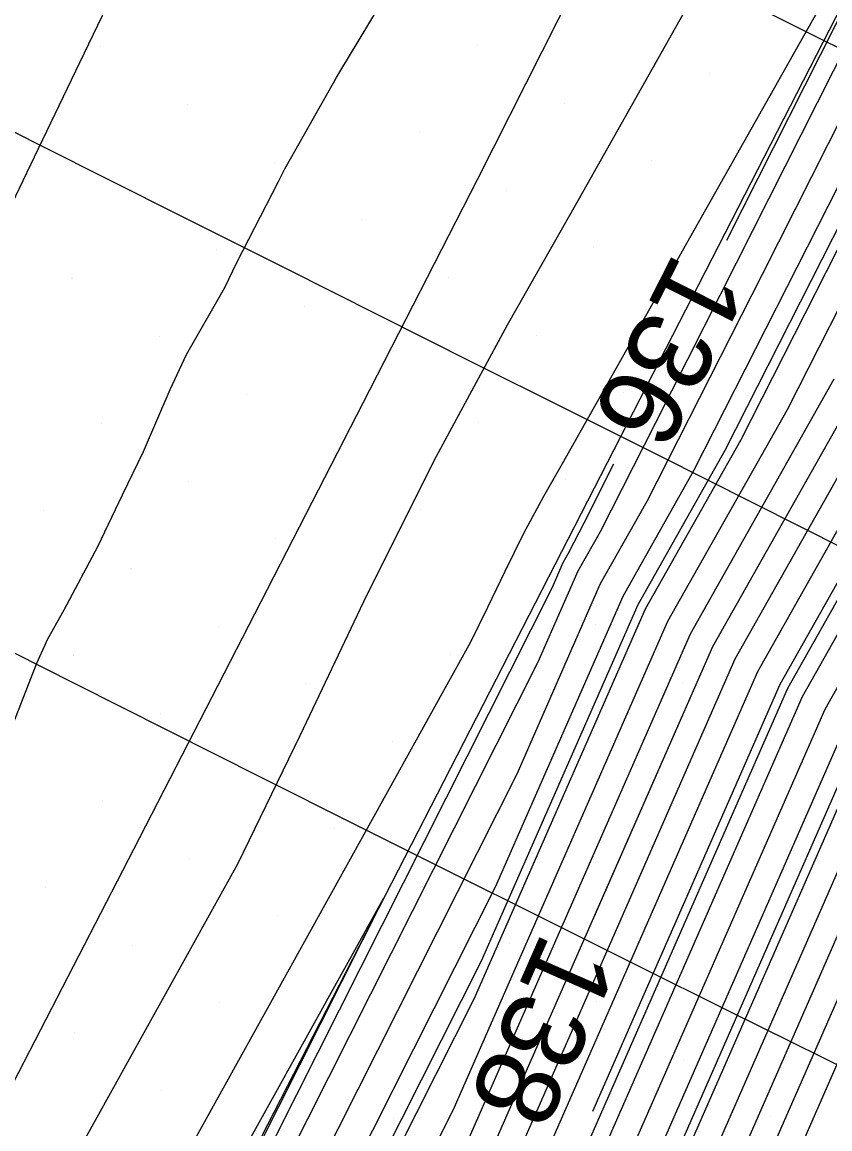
# Model space of a CAD drawing. Extents: x 2354170 to 2357230, y 866100 to 868290.
# Drawn here: x 2355780.93 to 2355800.25, y 867155.89 to 867182.36 of the extents above; entities that cross this region are included whole.
import ezdxf

# ---------------------------------------------------------------- set-up
doc = ezdxf.new("R2010")
doc.units = 0
for name, color, linetype in [('Default', 7, 'Continuous'), ('DTM Contours Major', 7, 'Continuous'), ('DTM Contours Minor', 7, 'Continuous'), ('DTM Contours Minor Text', 7, 'Continuous'), ('Exist DTM Breakline', 7, 'Continuous'), ('Exist DTM Scan Elevation Point', 7, 'Continuous'), ('Exist Roads EOP', 7, 'Continuous'), ('Exist Structure Major Box Culvert or Tunnel Topo', 7, 'Continuous'), ('PH Exist DTM Breakline', 7, 'Continuous'), ('Scratch_Level_0', 7, 'Continuous'), ('Scratch_Level_4', 7, 'Continuous')]:
    doc.layers.add(name, color=color, linetype=linetype)

msp = doc.modelspace()

# ---------------------------------------------------------------- linework, layer by layer
at = {"layer": 'Default'}
for points in [[(2355865.314, 867215.776), (2355861.249, 867215.805), (2355857.356, 867215.08), (2355851.084, 867214.72), (2355848.571, 867213.985), (2355841.162, 867212.639), (2355839.845, 867212.317), (2355838.345, 867211.585), (2355837.181, 867211.028), (2355834.957, 867209.508), (2355825.515, 867203.599), (2355823.073, 867202.294), (2355817.463, 867195.804), (2355811.567, 867190.034), (2355804.818, 867176.738), (2355799.05, 867166.52), (2355794.567, 867156.306)], [(2355851.992, 867208.583), (2355849.981, 867208.477), (2355847.989, 867208.021), (2355839.981, 867206.48), (2355830.148, 867200.293), (2355827.454, 867198.75), (2355822.141, 867193.289), (2355814.822, 867186.127), (2355812.651, 867181.848), (2355802.809, 867164.416), (2355791.814, 867139.365), (2355790.471, 867136.647)], [(2355807.68, 867195.759), (2355796.064, 867172.76), (2355794.748, 867170.167), (2355794.217, 867169.226), (2355793.262, 867167.052), (2355780.744, 867142.221)], [(2355808.09, 867195.071), (2355798.624, 867176.328), (2355795.867, 867170.897), (2355794.754, 867168.925), (2355792.755, 867164.371), (2355781.34, 867141.73)], [(2355780.563, 867152.28), (2355786.089, 867162.233), (2355787.58, 867165.301), (2355789.099, 867168.504), (2355790.781, 867171.873), (2355792.539, 867175.124), (2355794.19, 867178.04), (2355800.981, 867190.082)], [(2355806.885, 867189.686), (2355803.742, 867183.464), (2355798.105, 867172.358), (2355795.828, 867168.324), (2355791.74, 867159.01), (2355782.533, 867140.748), (2355782.216, 867139.426), (2355781.025, 867137.757), (2355777.743, 867125.852), (2355777.141, 867124.36), (2355776.695, 867123.33), (2355773.972, 867114.296), (2355774.008, 867108.754), (2355774.452, 867106.396), (2355774.058, 867100.55), (2355774.719, 867097.019)], [(2355806.302, 867187.032), (2355799.224, 867173.088), (2355796.365, 867168.023), (2355791.232, 867156.33), (2355783.129, 867140.257)], [(2355780.586, 867165.248), (2355781.281, 867167.032), (2355781.545, 867167.611), (2355781.929, 867168.304), (2355782.739, 867169.819), (2355783.328, 867171.057), (2355783.829, 867172.095), (2355784.464, 867173.571), (2355784.857, 867174.413), (2355785.771, 867176.011), (2355786.063, 867176.612), (2355787.058, 867178.553), (2355787.211, 867178.85), (2355787.347, 867179.092), (2355788.442, 867181.034), (2355788.503, 867181.131), (2355789.733, 867183.177)], [(2355804.516, 867180.566), (2355801.462, 867174.548), (2355797.439, 867167.422), (2355790.218, 867150.969), (2355784.322, 867139.275), (2355784.119, 867138.428), (2355783.356, 867137.36), (2355780.814, 867128.137), (2355779.084, 867124.139), (2355779.001, 867122.378), (2355777.682, 867112.557), (2355777.058, 867110.488), (2355777.064, 867109.576), (2355777.137, 867109.187), (2355776.549, 867100.466), (2355777.47, 867095.544), (2355779.204, 867091.771), (2355781.414, 867087.712), (2355781.515, 867087.501)], [(2355801.183, 867179.896), (2355796.986, 867171.627), (2355795.291, 867168.625), (2355792.247, 867161.691), (2355781.937, 867141.239)], [(2355807.056, 867178.198), (2355800.124, 867165.919), (2355787.68, 867137.567), (2355787.303, 867136.819), (2355787.291, 867136.765), (2355787.242, 867136.697), (2355787.079, 867136.108), (2355781.818, 867123.947), (2355781.565, 867118.59), (2355780.396, 867109.89), (2355781.15, 867106.986), (2355780.7, 867100.325), (2355781.337, 867096.925), (2355784.072, 867090.976), (2355785.283, 867088.751), (2355786.261, 867086.704), (2355790.726, 867080.158), (2355798.223, 867071.231), (2355803.541, 867066.484)], [(2355805.937, 867177.468), (2355799.587, 867166.22), (2355788.188, 867140.247), (2355786.707, 867137.311), (2355786.656, 867137.098), (2355786.465, 867136.83), (2355785.826, 867134.514), (2355781.272, 867123.986), (2355781.052, 867119.348), (2355779.777, 867109.855), (2355780.36, 867107.61), (2355779.87, 867100.353), (2355780.563, 867096.649), (2355783.098, 867091.135), (2355784.509, 867088.543), (2355785.648, 867086.159), (2355789.731, 867080.174), (2355798.033, 867070.286), (2355802.769, 867066.061)], [(2355803.699, 867176.008), (2355798.513, 867166.821), (2355789.203, 867145.608), (2355785.515, 867138.293), (2355785.387, 867137.763), (2355784.911, 867137.095), (2355783.32, 867131.325), (2355780.178, 867124.062), (2355780.026, 867120.863), (2355778.539, 867109.786), (2355778.779, 867108.858), (2355778.209, 867100.41), (2355779.017, 867096.097), (2355781.151, 867091.453), (2355782.962, 867088.128), (2355784.423, 867085.069), (2355787.741, 867080.205), (2355797.655, 867068.398), (2355801.223, 867065.215)], [(2355802.581, 867175.278), (2355797.976, 867167.122), (2355789.71, 867148.288), (2355784.918, 867138.784), (2355784.753, 867138.096), (2355784.133, 867137.227), (2355782.067, 867129.731), (2355779.631, 867124.101), (2355779.513, 867121.62), (2355777.919, 867109.752), (2355777.989, 867109.482), (2355777.379, 867100.438), (2355778.243, 867095.82), (2355780.178, 867091.612), (2355782.188, 867087.92), (2355783.81, 867084.525), (2355786.746, 867080.221), (2355797.466, 867067.454), (2355800.45, 867064.791)], [(2355806.674, 867175.018), (2355801.198, 867165.318), (2355789.041, 867137.618), (2355788.373, 867136.268), (2355787.481, 867134.432), (2355782.912, 867123.87), (2355782.59, 867117.075), (2355781.635, 867109.959), (2355782.73, 867105.738), (2355782.361, 867100.269), (2355782.883, 867097.477), (2355786.018, 867090.659), (2355786.831, 867089.166), (2355787.487, 867087.794), (2355790.961, 867082.701)], [(2355800.343, 867173.818), (2355796.902, 867167.723), (2355790.725, 867153.649), (2355783.726, 867139.766), (2355783.484, 867138.761), (2355782.579, 867137.492), (2355779.56, 867126.543), (2355778.537, 867124.178), (2355778.488, 867123.136), (2355777.707, 867117.325), (2355776.03, 867111.757), (2355776.046, 867109.302), (2355776.242, 867108.257), (2355775.718, 867100.494), (2355776.696, 867095.268), (2355778.231, 867091.93), (2355780.64, 867087.505), (2355782.585, 867083.435), (2355784.756, 867080.253), (2355797.088, 867065.566), (2355798.904, 867063.945), (2355805.254, 867055.912)], [(2355800.661, 867165.619), (2355788.116, 867137.035), (2355787.851, 867136.499), (2355787.497, 867135.77), (2355782.365, 867123.909), (2355782.077, 867117.832), (2355781.015, 867109.925), (2355781.94, 867106.362), (2355781.531, 867100.297), (2355782.11, 867097.201), (2355785.045, 867090.818), (2355786.057, 867088.959), (2355786.874, 867087.249), (2355791.721, 867080.142), (2355798.412, 867072.175), (2355804.314, 867066.908)], [(2355801.735, 867165.017), (2355789.965, 867138.2), (2355788.896, 867136.036), (2355787.466, 867133.094), (2355783.459, 867123.832), (2355783.103, 867116.317), (2355782.254, 867109.994), (2355783.52, 867105.114), (2355783.191, 867100.241), (2355783.657, 867097.754), (2355786.992, 867090.5), (2355787.605, 867089.374), (2355788.099, 867088.339), (2355793.712, 867080.111), (2355798.79, 867074.063), (2355805.86, 867067.754)], [(2355802.272, 867164.717), (2355790.89, 867138.782), (2355789.418, 867135.805), (2355787.451, 867131.756), (2355784.006, 867123.793), (2355783.616, 867115.559), (2355782.873, 867110.029), (2355784.31, 867104.49), (2355784.021, 867100.213), (2355784.43, 867098.03), (2355787.965, 867090.341), (2355788.379, 867089.582), (2355788.712, 867088.884), (2355794.707, 867080.095), (2355798.979, 867075.007), (2355806.633, 867068.178)], [(2355803.347, 867164.116), (2355792.739, 867139.947), (2355790.463, 867135.342), (2355787.42, 867129.08), (2355785.1, 867123.716), (2355784.641, 867114.044), (2355784.111, 867110.098), (2355785.89, 867103.242), (2355785.682, 867100.157), (2355785.977, 867098.582), (2355789.912, 867090.023), (2355789.926, 867089.997), (2355789.937, 867089.973), (2355796.697, 867080.064), (2355799.357, 867076.896), (2355808.178, 867069.024)], [(2355777.073, 867138.691), (2355779.247, 867142.641), (2355779.567, 867143.182), (2355779.824, 867143.775), (2355780.118, 867144.377), (2355789.568, 867161.398), (2355783.04, 867148.448)]]:
    msp.add_lwpolyline(points, dxfattribs=at)
at = {"layer": 'DTM Contours Major'}
msp.add_lwpolyline([(2355812.271, 867186.014), (2355808.921, 867179.415), (2355801.019, 867165.418), (2355788.732, 867137.424), (2355788.199, 867136.345), (2355787.487, 867134.878), (2355782.73, 867123.883), (2355782.419, 867117.327), (2355781.428, 867109.948), (2355782.467, 867105.946), (2355782.084, 867100.279), (2355782.626, 867097.385), (2355784.452, 867093.412)], dxfattribs=at)
at = {"layer": 'DTM Contours Minor'}
for points in [[(2355851.727, 867217.463), (2355847.749, 867216.3), (2355842.368, 867215.322), (2355839.705, 867214.671), (2355836.673, 867213.191), (2355834.32, 867212.065), (2355829.823, 867208.993), (2355824.712, 867205.793), (2355820.598, 867203.595), (2355811.149, 867192.665), (2355810.172, 867191.708), (2355801.462, 867174.548), (2355797.439, 867167.422), (2355794.598, 867160.95)], [(2355776.191, 867139.194), (2355777.931, 867142.357), (2355778.789, 867143.807), (2355779.479, 867145.398), (2355780.266, 867147.011), (2355791.662, 867167.537), (2355792.065, 867168.366), (2355792.476, 867169.231), (2355792.93, 867170.142), (2355793.405, 867171.02), (2355793.851, 867171.808), (2355805.599, 867192.638), (2355797.773, 867177.142)], [(2355802.889, 867182.275), (2355797.732, 867172.114), (2355795.649, 867168.424), (2355791.909, 867159.904), (2355782.334, 867140.912)], [(2355805.191, 867176.981), (2355799.229, 867166.42), (2355788.526, 867142.034), (2355786.31, 867137.638), (2355786.233, 867137.32), (2355785.947, 867136.918), (2355784.991, 867133.451), (2355780.907, 867124.011), (2355780.71, 867119.853), (2355779.364, 867109.832), (2355779.833, 867108.026), (2355779.316, 867100.372), (2355780.048, 867096.465), (2355782.449, 867091.241), (2355783.994, 867088.405), (2355785.24, 867085.796), (2355789.068, 867080.184), (2355797.907, 867069.657), (2355802.253, 867065.779)], [(2355795.068, 867171.786), (2355794.358, 867170.381), (2355794.002, 867169.681), (2355793.859, 867169.426), (2355793.601, 867168.839), (2355780.346, 867142.549), (2355780.291, 867142.319), (2355778.398, 867138.554), (2355778.176, 867138.243), (2355777.728, 867136.618), (2355773.124, 867125.2), (2355771.91, 867122.398), (2355771.183, 867124.907), (2355771.73, 867126.238), (2355772.177, 867127.31), (2355775.707, 867137.673), (2355776.191, 867139.194)], [(2355802.809, 867164.416), (2355791.814, 867139.365), (2355789.941, 867135.573), (2355787.435, 867130.418), (2355784.553, 867123.755), (2355784.128, 867114.802), (2355783.492, 867110.063), (2355785.1, 867103.866), (2355784.852, 867100.185), (2355785.204, 867098.306), (2355785.23, 867098.248)]]:
    msp.add_lwpolyline(points, dxfattribs=at)
at = {"layer": 'Exist DTM Breakline'}
msp.add_lwpolyline([(2355789.88, 867197.159), (2355788.799, 867194.905), (2355787.716, 867192.652), (2355786.632, 867190.399), (2355785.548, 867188.146), (2355784.465, 867185.893), (2355783.382, 867183.64), (2355782.299, 867181.387), (2355781.217, 867179.133), (2355780.134, 867176.88), (2355779.052, 867174.626), (2355777.97, 867172.372), (2355776.887, 867170.119), (2355775.805, 867167.865), (2355774.722, 867165.612), (2355773.638, 867163.359), (2355772.554, 867161.106), (2355771.471, 867158.853), (2355770.388, 867156.6), (2355769.306, 867154.346)], dxfattribs=at)
at = {"layer": 'Exist DTM Scan Elevation Point'}
for p, q in [((2355782.794, 867181.773), (2355782.794, 867181.773)), ((2355791.808, 867181.804), (2355791.808, 867181.804)), ((2355788.343, 867181.099), (2355788.343, 867181.099)), ((2355784.879, 867180.393), (2355784.879, 867180.393)), ((2355781.414, 867179.688), (2355781.414, 867179.688)), ((2355790.428, 867179.72), (2355790.428, 867179.72)), ((2355786.964, 867179.014), (2355786.964, 867179.014)), ((2355783.499, 867178.308), (2355783.499, 867178.308)), ((2355789.049, 867177.635), (2355789.049, 867177.635)), ((2355785.584, 867176.929), (2355785.584, 867176.929)), ((2355782.12, 867176.223), (2355782.12, 867176.223)), ((2355787.669, 867175.55), (2355787.669, 867175.55)), ((2355784.205, 867174.844), (2355784.205, 867174.844)), ((2355786.29, 867173.465), (2355786.29, 867173.465)), ((2355782.826, 867172.759), (2355782.826, 867172.759)), ((2355784.911, 867171.38), (2355784.911, 867171.38)), ((2355781.446, 867170.674), (2355781.446, 867170.674)), ((2355786.996, 867170), (2355786.996, 867170)), ((2355783.531, 867169.295), (2355783.531, 867169.295)), ((2355785.616, 867167.915), (2355785.616, 867167.915)), ((2355782.152, 867167.21), (2355782.152, 867167.21)), ((2355784.237, 867165.83), (2355784.237, 867165.83)), ((2355782.857, 867163.745), (2355782.857, 867163.745)), ((2355781.478, 867161.66), (2355781.478, 867161.66))]:
    msp.add_line(p, q, dxfattribs=at)
at = {"layer": 'Exist Roads EOP'}
msp.add_lwpolyline([(2355802.61, 867200.019), (2355799.852, 867194.69), (2355797.172, 867189.323), (2355794.511, 867183.945), (2355791.808, 867178.588), (2355789.078, 867173.245), (2355786.336, 867167.908), (2355783.589, 867162.574), (2355780.842, 867157.24), (2355778.097, 867151.905)], dxfattribs=at)
at = {"layer": 'Exist Structure Major Box Culvert or Tunnel Topo'}
msp.add_lwpolyline([(2355727.786, 867217.987), (2355733.156, 867215.311), (2355738.527, 867212.636), (2355743.898, 867209.962), (2355749.269, 867207.288), (2355754.639, 867204.612), (2355760.009, 867201.936), (2355765.379, 867199.259), (2355770.748, 867196.58), (2355776.116, 867193.899), (2355781.483, 867191.218), (2355786.851, 867188.538), (2355792.22, 867185.859), (2355797.588, 867183.179), (2355802.957, 867180.502), (2355808.328, 867177.827), (2355813.699, 867175.153), (2355819.062, 867172.464), (2355824.401, 867169.727), (2355829.729, 867166.969), (2355834.221, 867164.641)], dxfattribs=at)
at = {"layer": 'PH Exist DTM Breakline'}
msp.add_lwpolyline([(2355831.416, 867218.241), (2355826.866, 867214.766), (2355819.66, 867209.703), (2355814.58, 867206.759), (2355807.423, 867196.191), (2355777.725, 867138.32), (2355772.697, 867125.289), (2355770.777, 867118.239), (2355768.861, 867107.369), (2355768.994, 867100.721), (2355770.764, 867093.15), (2355775.146, 867086.03), (2355779.107, 867080.342), (2355796.5, 867062.628), (2355807.459, 867054.221), (2355818.108, 867047.383)], dxfattribs=at)
at = {"layer": 'Scratch_Level_0'}
for p, q in [((2355782.793, 867181.773), (2355782.793, 867181.773)), ((2355791.807, 867181.805), (2355791.807, 867181.805)), ((2355788.342, 867181.099), (2355788.342, 867181.099)), ((2355797.356, 867181.131), (2355797.356, 867181.131)), ((2355784.878, 867180.394), (2355784.878, 867180.394)), ((2355793.892, 867180.426), (2355793.892, 867180.426)), ((2355781.414, 867179.688), (2355781.414, 867179.688)), ((2355790.427, 867179.72), (2355790.427, 867179.72)), ((2355799.441, 867179.752), (2355799.441, 867179.752)), ((2355795.977, 867179.046), (2355795.977, 867179.046)), ((2355786.963, 867179.014), (2355786.963, 867179.014)), ((2355783.499, 867178.309), (2355783.499, 867178.309)), ((2355792.512, 867178.341), (2355792.512, 867178.341)), ((2355789.048, 867177.635), (2355789.048, 867177.635)), ((2355798.062, 867177.667), (2355798.062, 867177.667)), ((2355785.584, 867176.929), (2355785.584, 867176.929)), ((2355794.597, 867176.961), (2355794.597, 867176.961)), ((2355782.119, 867176.224), (2355782.119, 867176.224)), ((2355791.133, 867176.256), (2355791.133, 867176.256)), ((2355800.147, 867176.287), (2355800.147, 867176.287)), ((2355796.682, 867175.582), (2355796.682, 867175.582)), ((2355787.669, 867175.55), (2355787.669, 867175.55)), ((2355784.204, 867174.845), (2355784.204, 867174.845)), ((2355793.218, 867174.876), (2355793.218, 867174.876)), ((2355789.754, 867174.171), (2355789.754, 867174.171)), ((2355798.767, 867174.202), (2355798.767, 867174.202)), ((2355786.289, 867173.465), (2355786.289, 867173.465)), ((2355795.303, 867173.497), (2355795.303, 867173.497)), ((2355782.825, 867172.76), (2355782.825, 867172.76)), ((2355791.839, 867172.791), (2355791.839, 867172.791)), ((2355788.374, 867172.086), (2355788.374, 867172.086)), ((2355797.388, 867172.117), (2355797.388, 867172.117)), ((2355784.91, 867171.38), (2355784.91, 867171.38)), ((2355793.924, 867171.412), (2355793.924, 867171.412)), ((2355781.445, 867170.675), (2355781.445, 867170.675)), ((2355790.459, 867170.706), (2355790.459, 867170.706)), ((2355799.473, 867170.738), (2355799.473, 867170.738)), ((2355796.008, 867170.032), (2355796.008, 867170.032)), ((2355786.995, 867170.001), (2355786.995, 867170.001)), ((2355783.53, 867169.295), (2355783.53, 867169.295)), ((2355792.544, 867169.327), (2355792.544, 867169.327)), ((2355789.08, 867168.621), (2355789.08, 867168.621)), ((2355798.093, 867168.653), (2355798.093, 867168.653)), ((2355785.615, 867167.916), (2355785.615, 867167.916)), ((2355794.629, 867167.947), (2355794.629, 867167.947)), ((2355782.151, 867167.21), (2355782.151, 867167.21)), ((2355791.165, 867167.242), (2355791.165, 867167.242)), ((2355800.178, 867167.274), (2355800.178, 867167.274)), ((2355787.7, 867166.536), (2355787.7, 867166.536)), ((2355796.714, 867166.568), (2355796.714, 867166.568)), ((2355784.236, 867165.831), (2355784.236, 867165.831)), ((2355793.25, 867165.862), (2355793.25, 867165.862)), ((2355789.785, 867165.157), (2355789.785, 867165.157)), ((2355798.799, 867165.189), (2355798.799, 867165.189)), ((2355795.335, 867164.483), (2355795.335, 867164.483)), ((2355786.321, 867164.451), (2355786.321, 867164.451)), ((2355782.856, 867163.746), (2355782.856, 867163.746)), ((2355791.87, 867163.777), (2355791.87, 867163.777)), ((2355788.406, 867163.072), (2355788.406, 867163.072)), ((2355797.42, 867163.104), (2355797.42, 867163.104)), ((2355784.941, 867162.366), (2355784.941, 867162.366)), ((2355793.955, 867162.398), (2355793.955, 867162.398)), ((2355781.477, 867161.661), (2355781.477, 867161.661)), ((2355790.491, 867161.692), (2355790.491, 867161.692)), ((2355799.505, 867161.724), (2355799.505, 867161.724)), ((2355796.04, 867161.019), (2355796.04, 867161.019)), ((2355787.026, 867160.987), (2355787.026, 867160.987)), ((2355783.562, 867160.281), (2355783.562, 867160.281)), ((2355792.576, 867160.313), (2355792.576, 867160.313)), ((2355789.111, 867159.607), (2355789.111, 867159.607)), ((2355798.125, 867159.639), (2355798.125, 867159.639)), ((2355785.647, 867158.902), (2355785.647, 867158.902)), ((2355794.661, 867158.934), (2355794.661, 867158.934)), ((2355782.183, 867158.196), (2355782.183, 867158.196)), ((2355791.196, 867158.228), (2355791.196, 867158.228)), ((2355800.21, 867158.26), (2355800.21, 867158.26)), ((2355787.732, 867157.522), (2355787.732, 867157.522)), ((2355796.746, 867157.554), (2355796.746, 867157.554)), ((2355784.267, 867156.817), (2355784.267, 867156.817)), ((2355793.281, 867156.849), (2355793.281, 867156.849)), ((2355789.817, 867156.143), (2355789.817, 867156.143)), ((2355798.831, 867156.175), (2355798.831, 867156.175))]:
    msp.add_line(p, q, dxfattribs=at)
at = {"layer": 'Scratch_Level_4'}
for points in [[(2355755.949, 867192.182), (2355758.185, 867191.064), (2355760.42, 867189.944), (2355762.655, 867188.824), (2355764.889, 867187.702), (2355767.123, 867186.579), (2355769.356, 867185.456), (2355771.59, 867184.333), (2355773.823, 867183.209), (2355776.056, 867182.086), (2355778.29, 867180.962), (2355780.523, 867179.839), (2355782.757, 867178.716), (2355784.991, 867177.594), (2355787.225, 867176.473), (2355789.46, 867175.352), (2355791.694, 867174.231), (2355793.929, 867173.111), (2355796.161, 867171.992), (2355798.395, 867170.872), (2355800.629, 867169.751)], [(2355755.339, 867179.923), (2355757.582, 867178.817), (2355759.823, 867177.71), (2355762.064, 867176.603), (2355764.305, 867175.493), (2355766.543, 867174.381), (2355768.781, 867173.266), (2355771.018, 867172.149), (2355773.254, 867171.031), (2355775.489, 867169.91), (2355777.722, 867168.788), (2355779.956, 867167.665), (2355782.189, 867166.541), (2355784.422, 867165.417), (2355786.655, 867164.293), (2355788.889, 867163.171), (2355791.124, 867162.052), (2355793.361, 867160.935), (2355795.599, 867159.821), (2355797.837, 867158.708), (2355800.076, 867157.596), (2355802.315, 867156.483)]]:
    msp.add_lwpolyline(points, dxfattribs=at)

# ---------------------------------------------------------------- texts
at = {"layer": 'DTM Contours Minor Text'}
for s, rotation, p in [('136', 243.2027, (2355796.539, 867176.918)), ('138', 246.3032, (2355793.379, 867160.66))]:
    msp.add_text(s, height=2, rotation=rotation, dxfattribs=at).set_placement(p)

doc.saveas('drawing.dxf')
